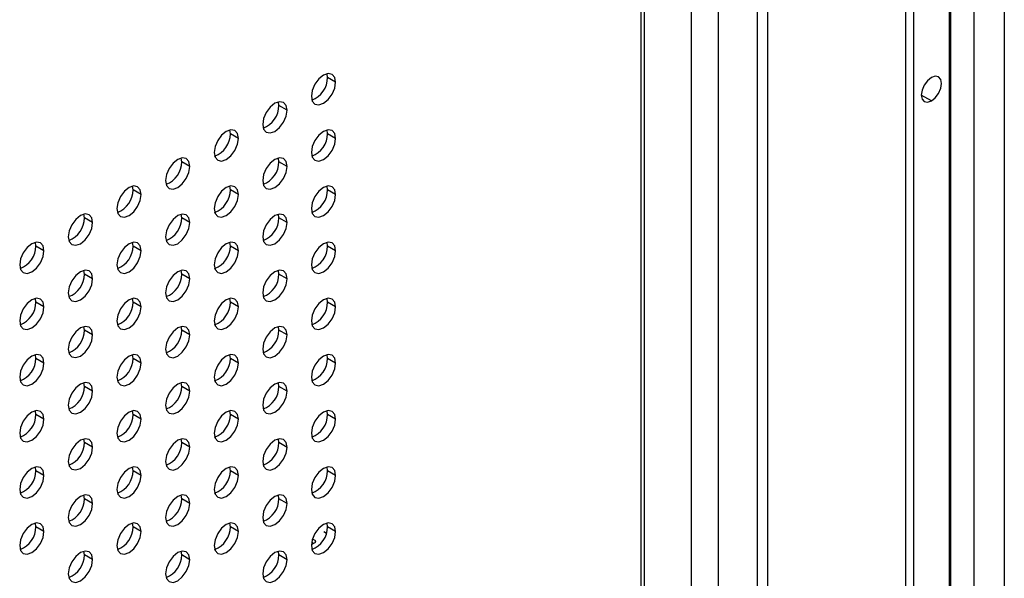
# Model space of a CAD drawing. Header units: millimetres. Extents: x 0 to 1118, y 0 to 864.
# Tile 295 of 304: x 1028.07 to 1042.39, y 685.44 to 693.56. Entities that reach past the tile are written whole.
import ezdxf

# ---------------------------------------------------------------- set-up
doc = ezdxf.new("R2010")
doc.units = ezdxf.units.MM

msp = doc.modelspace()

# ---------------------------------------------------------------- linework, layer by layer
at = {"color": 8, "linetype": 'Continuous', "lineweight": 25}
for p, q in [((1038.9472, 769.3085), (1038.9472, 665.0053)), ((1038.8027, 664.6614), (1038.8027, 769.1295)), ((1038.2281, 706.0077), (1038.2281, 661.0193)), ((1037.8426, 660.5863), (1037.8426, 705.5305)), ((1041.3317, 692.3829), (1041.1844, 692.4679)), ((1032.3678, 685.9921), (1032.3678, 685.9649))]:
    msp.add_line(p, q, dxfattribs=at)
at = {"color": 7, "linetype": 'Continuous', "lineweight": 25}
for p, q in [((1041.6154, 673.2214), (1041.6154, 757.7061)), ((1041.591, 757.6721), (1041.591, 673.1873)), ((1040.9546, 757.3727), (1040.9546, 672.888)), ((1041.0724, 757.3727), (1041.0724, 672.888)), ((1041.9563, 683.9173), (1041.9563, 702.4581)), ((1042.3924, 702.2185), (1042.3924, 684.5564)), ((1037.1575, 652.9228), (1037.1575, 700.7315)), ((1037.1087, 652.8547), (1037.1087, 700.6634)), ((1032.5479, 692.723), (1032.5403, 692.7779)), ((1032.6657, 692.6549), (1032.5479, 692.723)), ((1031.8408, 692.3148), (1031.8332, 692.3697)), ((1031.9586, 692.2467), (1031.8408, 692.3148)), ((1031.1337, 691.9066), (1031.1261, 691.9615)), ((1032.5479, 691.9064), (1032.5403, 691.9613)), ((1031.2515, 691.8385), (1031.1337, 691.9066)), ((1032.6657, 691.8384), (1032.5479, 691.9064)), ((1030.4266, 691.4984), (1030.4189, 691.5532)), ((1031.8408, 691.4982), (1031.8332, 691.5531)), ((1030.5444, 691.4303), (1030.4266, 691.4984)), ((1031.9586, 691.4302), (1031.8408, 691.4982)), ((1029.7195, 691.0902), (1029.7118, 691.145)), ((1029.8373, 691.0221), (1029.7195, 691.0902)), ((1031.1337, 691.09), (1031.1261, 691.1449)), ((1031.2515, 691.022), (1031.1337, 691.09)), ((1032.5479, 691.0899), (1032.5403, 691.1448)), ((1032.6657, 691.0219), (1032.5479, 691.0899)), ((1029.0124, 690.682), (1029.0047, 690.7368)), ((1029.1302, 690.6139), (1029.0124, 690.682)), ((1030.4266, 690.6818), (1030.4189, 690.7367)), ((1030.5444, 690.6138), (1030.4266, 690.6818)), ((1031.8408, 690.6817), (1031.8332, 690.7366)), ((1031.9586, 690.6137), (1031.8408, 690.6817)), ((1028.3052, 690.2738), (1028.2976, 690.3286)), ((1028.4231, 690.2057), (1028.3052, 690.2738)), ((1029.7195, 690.2736), (1029.7118, 690.3285)), ((1029.8373, 690.2056), (1029.7195, 690.2736)), ((1031.1337, 690.2735), (1031.1261, 690.3284)), ((1031.2515, 690.2055), (1031.1337, 690.2735)), ((1032.5479, 690.2734), (1032.5403, 690.3282)), ((1032.6657, 690.2053), (1032.5479, 690.2734)), ((1029.0124, 689.8654), (1029.0047, 689.9203)), ((1029.1302, 689.7974), (1029.0124, 689.8654)), ((1030.4266, 689.8653), (1030.4189, 689.9202)), ((1030.5444, 689.7972), (1030.4266, 689.8653)), ((1031.8408, 689.8652), (1031.8332, 689.92)), ((1031.9586, 689.7971), (1031.8408, 689.8652)), ((1028.3052, 689.4572), (1028.2976, 689.5121)), ((1029.7195, 689.4571), (1029.7118, 689.512)), ((1031.1337, 689.4569), (1031.1261, 689.5118)), ((1032.5479, 689.4568), (1032.5403, 689.5117)), ((1028.4231, 689.3892), (1028.3052, 689.4572)), ((1029.8373, 689.389), (1029.7195, 689.4571)), ((1031.2515, 689.3889), (1031.1337, 689.4569)), ((1032.6657, 689.3888), (1032.5479, 689.4568)), ((1029.0124, 689.0489), (1029.0047, 689.1038)), ((1030.4266, 689.0487), (1030.4189, 689.1036)), ((1031.8408, 689.0486), (1031.8332, 689.1035)), ((1029.1302, 688.9808), (1029.0124, 689.0489)), ((1030.5444, 688.9807), (1030.4266, 689.0487)), ((1031.9586, 688.9806), (1031.8408, 689.0486)), ((1028.3052, 688.6407), (1028.2976, 688.6956)), ((1029.7195, 688.6405), (1029.7118, 688.6954)), ((1031.1337, 688.6404), (1031.1261, 688.6953)), ((1032.5479, 688.6403), (1032.5403, 688.6952)), ((1028.4231, 688.5726), (1028.3052, 688.6407)), ((1029.8373, 688.5725), (1029.7195, 688.6405)), ((1031.2515, 688.5724), (1031.1337, 688.6404)), ((1032.6657, 688.5722), (1032.5479, 688.6403)), ((1029.0124, 688.2323), (1029.0047, 688.2872)), ((1029.1302, 688.1643), (1029.0124, 688.2323)), ((1030.4266, 688.2322), (1030.4189, 688.2871)), ((1030.5444, 688.1642), (1030.4266, 688.2322)), ((1031.8408, 688.2321), (1031.8332, 688.287)), ((1031.9586, 688.164), (1031.8408, 688.2321)), ((1028.3052, 687.8241), (1028.2976, 687.879)), ((1028.4231, 687.7561), (1028.3052, 687.8241)), ((1029.7195, 687.824), (1029.7118, 687.8789)), ((1029.8373, 687.756), (1029.7195, 687.824)), ((1031.1337, 687.8239), (1031.1261, 687.8787)), ((1031.2515, 687.7558), (1031.1337, 687.8239)), ((1032.5479, 687.8237), (1032.5403, 687.8786)), ((1032.6657, 687.7557), (1032.5479, 687.8237)), ((1029.0124, 687.4158), (1029.0047, 687.4707)), ((1029.1302, 687.3478), (1029.0124, 687.4158)), ((1030.4266, 687.4157), (1030.4189, 687.4705)), ((1030.5444, 687.3476), (1030.4266, 687.4157)), ((1031.8408, 687.4155), (1031.8332, 687.4704)), ((1031.9586, 687.3475), (1031.8408, 687.4155)), ((1028.3052, 687.0076), (1028.2976, 687.0625)), ((1028.4231, 686.9396), (1028.3052, 687.0076)), ((1029.7195, 687.0075), (1029.7118, 687.0623)), ((1029.8373, 686.9394), (1029.7195, 687.0075)), ((1031.1337, 687.0073), (1031.1261, 687.0622)), ((1031.2515, 686.9393), (1031.1337, 687.0073)), ((1032.5479, 687.0072), (1032.5403, 687.0621)), ((1032.6657, 686.9392), (1032.5479, 687.0072)), ((1029.0124, 686.5993), (1029.0047, 686.6541)), ((1030.4266, 686.5991), (1030.4189, 686.654)), ((1031.8408, 686.599), (1031.8332, 686.6539)), ((1029.1302, 686.5312), (1029.0124, 686.5993)), ((1030.5444, 686.5311), (1030.4266, 686.5991)), ((1031.9586, 686.531), (1031.8408, 686.599)), ((1028.3052, 686.191), (1028.2976, 686.2459)), ((1029.7195, 686.1909), (1029.7118, 686.2458)), ((1031.1337, 686.1908), (1031.1261, 686.2457)), ((1032.5479, 686.1907), (1032.5403, 686.2455)), ((1028.4231, 686.123), (1028.3052, 686.191)), ((1029.8373, 686.1229), (1029.7195, 686.1909)), ((1031.2515, 686.1227), (1031.1337, 686.1908)), ((1032.495, 686.1227), (1032.5332, 686.1007)), ((1032.6657, 686.1226), (1032.5479, 686.1907)), ((1032.3126, 685.9331), (1032.3678, 685.9649)), ((1032.3442, 685.9513), (1032.3183, 685.9662)), ((1032.3678, 685.9921), (1032.3288, 686.0146)), ((1029.0124, 685.7827), (1029.0047, 685.8376)), ((1029.1302, 685.7147), (1029.0124, 685.7827)), ((1030.4266, 685.7826), (1030.4189, 685.8375)), ((1030.5444, 685.7145), (1030.4266, 685.7826)), ((1031.8408, 685.7824), (1031.8332, 685.8373)), ((1031.9586, 685.7144), (1031.8408, 685.7824))]:
    msp.add_line(p, q, dxfattribs=at)
at = {"color": 7, "linetype": 'Continuous', "lineweight": 25, "flags": 128}
for points in [[(1032.6657, 692.6549), (1032.6523, 692.7253), (1032.614, 692.7694), (1032.5566, 692.7805), (1032.489, 692.757), (1032.4213, 692.7024), (1032.364, 692.6251), (1032.3256, 692.5367), (1032.3122, 692.4508)], [(1032.3122, 692.4508), (1032.3256, 692.3805), (1032.364, 692.3364), (1032.4213, 692.3252), (1032.489, 692.3488), (1032.5566, 692.4033), (1032.614, 692.4807), (1032.6523, 692.5691), (1032.6657, 692.6549)], [(1041.3317, 692.7231), (1041.2753, 692.6776), (1041.2275, 692.6131), (1041.1956, 692.5395), (1041.1844, 692.4679), (1041.1956, 692.4093), (1041.2275, 692.3726), (1041.2753, 692.3633), (1041.3317, 692.3829)], [(1041.3317, 692.3829), (1041.3881, 692.4284), (1041.4359, 692.4928), (1041.4678, 692.5665), (1041.479, 692.638), (1041.4678, 692.6967), (1041.4359, 692.7334), (1041.3881, 692.7427), (1041.3317, 692.7231)], [(1031.9586, 692.2467), (1031.9452, 692.3171), (1031.9069, 692.3612), (1031.8495, 692.3723), (1031.7819, 692.3488), (1031.7142, 692.2942), (1031.6569, 692.2169), (1031.6185, 692.1285), (1031.6051, 692.0426)], [(1031.6051, 692.0426), (1031.6185, 691.9723), (1031.6569, 691.9282), (1031.7142, 691.917), (1031.7819, 691.9406), (1031.8495, 691.9951), (1031.9069, 692.0725), (1031.9452, 692.1609), (1031.9586, 692.2467)], [(1031.2515, 691.8385), (1031.2381, 691.9089), (1031.1997, 691.953), (1031.1424, 691.9641), (1031.0747, 691.9406), (1031.0071, 691.886), (1030.9497, 691.8087), (1030.9114, 691.7203), (1030.898, 691.6344)], [(1032.6657, 691.8384), (1032.6523, 691.9088), (1032.614, 691.9529), (1032.5566, 691.964), (1032.489, 691.9405), (1032.4213, 691.8859), (1032.364, 691.8085), (1032.3256, 691.7202), (1032.3122, 691.6343)], [(1030.898, 691.6344), (1030.9114, 691.5641), (1030.9497, 691.52), (1031.0071, 691.5088), (1031.0747, 691.5323), (1031.1424, 691.5869), (1031.1997, 691.6643), (1031.2381, 691.7526), (1031.2515, 691.8385)], [(1032.3122, 691.6343), (1032.3256, 691.5639), (1032.364, 691.5198), (1032.4213, 691.5087), (1032.489, 691.5322), (1032.5566, 691.5868), (1032.614, 691.6642), (1032.6523, 691.7525), (1032.6657, 691.8384)], [(1030.5444, 691.4303), (1030.531, 691.5007), (1030.4926, 691.5448), (1030.4353, 691.5559), (1030.3676, 691.5324), (1030.3, 691.4778), (1030.2426, 691.4005), (1030.2043, 691.3121), (1030.1909, 691.2262)], [(1031.9586, 691.4302), (1031.9452, 691.5005), (1031.9069, 691.5447), (1031.8495, 691.5558), (1031.7819, 691.5323), (1031.7142, 691.4777), (1031.6569, 691.4003), (1031.6185, 691.312), (1031.6051, 691.2261)], [(1030.1909, 691.2262), (1030.2043, 691.1559), (1030.2426, 691.1118), (1030.3, 691.1006), (1030.3676, 691.1241), (1030.4353, 691.1787), (1030.4926, 691.2561), (1030.531, 691.3444), (1030.5444, 691.4303)], [(1031.6051, 691.2261), (1031.6185, 691.1557), (1031.6569, 691.1116), (1031.7142, 691.1005), (1031.7819, 691.124), (1031.8495, 691.1786), (1031.9069, 691.256), (1031.9452, 691.3443), (1031.9586, 691.4302)], [(1029.8373, 691.0221), (1029.8239, 691.0925), (1029.7855, 691.1366), (1029.7282, 691.1477), (1029.6605, 691.1242), (1029.5929, 691.0696), (1029.5355, 690.9923), (1029.4972, 690.9039), (1029.4838, 690.818)], [(1031.2515, 691.022), (1031.2381, 691.0923), (1031.1997, 691.1365), (1031.1424, 691.1476), (1031.0747, 691.1241), (1031.0071, 691.0695), (1030.9497, 690.9921), (1030.9114, 690.9038), (1030.898, 690.8179)], [(1032.6657, 691.0219), (1032.6523, 691.0922), (1032.614, 691.1363), (1032.5566, 691.1475), (1032.489, 691.1239), (1032.4213, 691.0694), (1032.364, 690.992), (1032.3256, 690.9036), (1032.3122, 690.8178)], [(1029.4838, 690.818), (1029.4972, 690.7477), (1029.5355, 690.7036), (1029.5929, 690.6924), (1029.6605, 690.7159), (1029.7282, 690.7705), (1029.7855, 690.8479), (1029.8239, 690.9362), (1029.8373, 691.0221)], [(1030.898, 690.8179), (1030.9114, 690.7475), (1030.9497, 690.7034), (1031.0071, 690.6923), (1031.0747, 690.7158), (1031.1424, 690.7704), (1031.1997, 690.8478), (1031.2381, 690.9361), (1031.2515, 691.022)], [(1032.3122, 690.8178), (1032.3256, 690.7474), (1032.364, 690.7033), (1032.4213, 690.6922), (1032.489, 690.7157), (1032.5566, 690.7703), (1032.614, 690.8476), (1032.6523, 690.936), (1032.6657, 691.0219)], [(1029.1302, 690.6139), (1029.1167, 690.6843), (1029.0784, 690.7284), (1029.0211, 690.7395), (1028.9534, 690.716), (1028.8858, 690.6614), (1028.8284, 690.5841), (1028.7901, 690.4957), (1028.7767, 690.4098)], [(1030.5444, 690.6138), (1030.531, 690.6841), (1030.4926, 690.7282), (1030.4353, 690.7394), (1030.3676, 690.7159), (1030.3, 690.6613), (1030.2426, 690.5839), (1030.2043, 690.4956), (1030.1909, 690.4097)], [(1031.9586, 690.6137), (1031.9452, 690.684), (1031.9069, 690.7281), (1031.8495, 690.7393), (1031.7819, 690.7157), (1031.7142, 690.6612), (1031.6569, 690.5838), (1031.6185, 690.4954), (1031.6051, 690.4096)], [(1028.7767, 690.4098), (1028.7901, 690.3395), (1028.8284, 690.2954), (1028.8858, 690.2842), (1028.9534, 690.3077), (1029.0211, 690.3623), (1029.0784, 690.4397), (1029.1167, 690.528), (1029.1302, 690.6139)], [(1030.1909, 690.4097), (1030.2043, 690.3393), (1030.2426, 690.2952), (1030.3, 690.2841), (1030.3676, 690.3076), (1030.4353, 690.3622), (1030.4926, 690.4396), (1030.531, 690.5279), (1030.5444, 690.6138)], [(1031.6051, 690.4096), (1031.6185, 690.3392), (1031.6569, 690.2951), (1031.7142, 690.284), (1031.7819, 690.3075), (1031.8495, 690.3621), (1031.9069, 690.4394), (1031.9452, 690.5278), (1031.9586, 690.6137)], [(1028.4231, 690.2057), (1028.4096, 690.2761), (1028.3713, 690.3202), (1028.314, 690.3313), (1028.2463, 690.3078), (1028.1787, 690.2532), (1028.1213, 690.1759), (1028.083, 690.0875), (1028.0695, 690.0016)], [(1029.8373, 690.2056), (1029.8239, 690.2759), (1029.7855, 690.32), (1029.7282, 690.3312), (1029.6605, 690.3077), (1029.5929, 690.2531), (1029.5355, 690.1757), (1029.4972, 690.0874), (1029.4838, 690.0015)], [(1031.2515, 690.2055), (1031.2381, 690.2758), (1031.1997, 690.3199), (1031.1424, 690.3311), (1031.0747, 690.3075), (1031.0071, 690.2529), (1030.9497, 690.1756), (1030.9114, 690.0872), (1030.898, 690.0014)], [(1032.6657, 690.2053), (1032.6523, 690.2757), (1032.614, 690.3198), (1032.5566, 690.3309), (1032.489, 690.3074), (1032.4213, 690.2528), (1032.364, 690.1755), (1032.3256, 690.0871), (1032.3122, 690.0012)], [(1028.0695, 690.0016), (1028.083, 689.9313), (1028.1213, 689.8872), (1028.1787, 689.876), (1028.2463, 689.8995), (1028.314, 689.9541), (1028.3713, 690.0315), (1028.4096, 690.1198), (1028.4231, 690.2057)], [(1029.4838, 690.0015), (1029.4972, 689.9311), (1029.5355, 689.887), (1029.5929, 689.8759), (1029.6605, 689.8994), (1029.7282, 689.954), (1029.7855, 690.0314), (1029.8239, 690.1197), (1029.8373, 690.2056)], [(1030.898, 690.0014), (1030.9114, 689.931), (1030.9497, 689.8869), (1031.0071, 689.8758), (1031.0747, 689.8993), (1031.1424, 689.9539), (1031.1997, 690.0312), (1031.2381, 690.1196), (1031.2515, 690.2055)], [(1032.3122, 690.0012), (1032.3256, 689.9309), (1032.364, 689.8868), (1032.4213, 689.8756), (1032.489, 689.8991), (1032.5566, 689.9537), (1032.614, 690.0311), (1032.6523, 690.1194), (1032.6657, 690.2053)], [(1029.1302, 689.7974), (1029.1167, 689.8677), (1029.0784, 689.9118), (1029.0211, 689.923), (1028.9534, 689.8995), (1028.8858, 689.8449), (1028.8284, 689.7675), (1028.7901, 689.6792), (1028.7767, 689.5933)], [(1028.7767, 689.5933), (1028.7901, 689.5229), (1028.8284, 689.4788), (1028.8858, 689.4677), (1028.9534, 689.4912), (1029.0211, 689.5458), (1029.0784, 689.6231), (1029.1167, 689.7115), (1029.1302, 689.7974)], [(1030.5444, 689.7972), (1030.531, 689.8676), (1030.4926, 689.9117), (1030.4353, 689.9228), (1030.3676, 689.8993), (1030.3, 689.8447), (1030.2426, 689.7674), (1030.2043, 689.679), (1030.1909, 689.5931)], [(1030.1909, 689.5931), (1030.2043, 689.5228), (1030.2426, 689.4787), (1030.3, 689.4675), (1030.3676, 689.4911), (1030.4353, 689.5457), (1030.4926, 689.623), (1030.531, 689.7114), (1030.5444, 689.7972)], [(1031.9586, 689.7971), (1031.9452, 689.8675), (1031.9069, 689.9116), (1031.8495, 689.9227), (1031.7819, 689.8992), (1031.7142, 689.8446), (1031.6569, 689.7673), (1031.6185, 689.6789), (1031.6051, 689.593)], [(1031.6051, 689.593), (1031.6185, 689.5227), (1031.6569, 689.4786), (1031.7142, 689.4674), (1031.7819, 689.4909), (1031.8495, 689.5455), (1031.9069, 689.6229), (1031.9452, 689.7112), (1031.9586, 689.7971)], [(1028.4231, 689.3892), (1028.4096, 689.4595), (1028.3713, 689.5036), (1028.314, 689.5148), (1028.2463, 689.4913), (1028.1787, 689.4367), (1028.1213, 689.3593), (1028.083, 689.271), (1028.0695, 689.1851)], [(1029.8373, 689.389), (1029.8239, 689.4594), (1029.7855, 689.5035), (1029.7282, 689.5146), (1029.6605, 689.4911), (1029.5929, 689.4365), (1029.5355, 689.3592), (1029.4972, 689.2708), (1029.4838, 689.1849)], [(1031.2515, 689.3889), (1031.2381, 689.4593), (1031.1997, 689.5034), (1031.1424, 689.5145), (1031.0747, 689.491), (1031.0071, 689.4364), (1030.9497, 689.359), (1030.9114, 689.2707), (1030.898, 689.1848)], [(1032.6657, 689.3888), (1032.6523, 689.4591), (1032.614, 689.5032), (1032.5566, 689.5144), (1032.489, 689.4909), (1032.4213, 689.4363), (1032.364, 689.3589), (1032.3256, 689.2706), (1032.3122, 689.1847)], [(1028.0695, 689.1851), (1028.083, 689.1147), (1028.1213, 689.0706), (1028.1787, 689.0595), (1028.2463, 689.083), (1028.314, 689.1376), (1028.3713, 689.2149), (1028.4096, 689.3033), (1028.4231, 689.3892)], [(1029.4838, 689.1849), (1029.4972, 689.1146), (1029.5355, 689.0705), (1029.5929, 689.0593), (1029.6605, 689.0829), (1029.7282, 689.1375), (1029.7855, 689.2148), (1029.8239, 689.3032), (1029.8373, 689.389)], [(1030.898, 689.1848), (1030.9114, 689.1145), (1030.9497, 689.0704), (1031.0071, 689.0592), (1031.0747, 689.0827), (1031.1424, 689.1373), (1031.1997, 689.2147), (1031.2381, 689.303), (1031.2515, 689.3889)], [(1032.3122, 689.1847), (1032.3256, 689.1143), (1032.364, 689.0702), (1032.4213, 689.0591), (1032.489, 689.0826), (1032.5566, 689.1372), (1032.614, 689.2145), (1032.6523, 689.3029), (1032.6657, 689.3888)], [(1029.1302, 688.9808), (1029.1167, 689.0512), (1029.0784, 689.0953), (1029.0211, 689.1064), (1028.9534, 689.0829), (1028.8858, 689.0283), (1028.8284, 688.951), (1028.7901, 688.8626), (1028.7767, 688.7767)], [(1030.5444, 688.9807), (1030.531, 689.0511), (1030.4926, 689.0952), (1030.4353, 689.1063), (1030.3676, 689.0828), (1030.3, 689.0282), (1030.2426, 688.9508), (1030.2043, 688.8625), (1030.1909, 688.7766)], [(1031.9586, 688.9806), (1031.9452, 689.0509), (1031.9069, 689.095), (1031.8495, 689.1062), (1031.7819, 689.0827), (1031.7142, 689.0281), (1031.6569, 688.9507), (1031.6185, 688.8624), (1031.6051, 688.7765)], [(1028.7767, 688.7767), (1028.7901, 688.7064), (1028.8284, 688.6623), (1028.8858, 688.6511), (1028.9534, 688.6747), (1029.0211, 688.7292), (1029.0784, 688.8066), (1029.1167, 688.895), (1029.1302, 688.9808)], [(1030.1909, 688.7766), (1030.2043, 688.7063), (1030.2426, 688.6622), (1030.3, 688.651), (1030.3676, 688.6745), (1030.4353, 688.7291), (1030.4926, 688.8065), (1030.531, 688.8948), (1030.5444, 688.9807)], [(1031.6051, 688.7765), (1031.6185, 688.7061), (1031.6569, 688.662), (1031.7142, 688.6509), (1031.7819, 688.6744), (1031.8495, 688.729), (1031.9069, 688.8063), (1031.9452, 688.8947), (1031.9586, 688.9806)], [(1028.4231, 688.5726), (1028.4096, 688.643), (1028.3713, 688.6871), (1028.314, 688.6982), (1028.2463, 688.6747), (1028.1787, 688.6201), (1028.1213, 688.5428), (1028.083, 688.4544), (1028.0695, 688.3685)], [(1029.8373, 688.5725), (1029.8239, 688.6429), (1029.7855, 688.687), (1029.7282, 688.6981), (1029.6605, 688.6746), (1029.5929, 688.62), (1029.5355, 688.5426), (1029.4972, 688.4543), (1029.4838, 688.3684)], [(1031.2515, 688.5724), (1031.2381, 688.6427), (1031.1997, 688.6868), (1031.1424, 688.698), (1031.0747, 688.6745), (1031.0071, 688.6199), (1030.9497, 688.5425), (1030.9114, 688.4542), (1030.898, 688.3683)], [(1032.6657, 688.5722), (1032.6523, 688.6426), (1032.614, 688.6867), (1032.5566, 688.6978), (1032.489, 688.6743), (1032.4213, 688.6197), (1032.364, 688.5424), (1032.3256, 688.454), (1032.3122, 688.3681)], [(1028.0695, 688.3685), (1028.083, 688.2982), (1028.1213, 688.2541), (1028.1787, 688.2429), (1028.2463, 688.2665), (1028.314, 688.321), (1028.3713, 688.3984), (1028.4096, 688.4868), (1028.4231, 688.5726)], [(1029.4838, 688.3684), (1029.4972, 688.2981), (1029.5355, 688.2539), (1029.5929, 688.2428), (1029.6605, 688.2663), (1029.7282, 688.3209), (1029.7855, 688.3983), (1029.8239, 688.4866), (1029.8373, 688.5725)], [(1030.898, 688.3683), (1030.9114, 688.2979), (1030.9497, 688.2538), (1031.0071, 688.2427), (1031.0747, 688.2662), (1031.1424, 688.3208), (1031.1997, 688.3981), (1031.2381, 688.4865), (1031.2515, 688.5724)], [(1032.3122, 688.3681), (1032.3256, 688.2978), (1032.364, 688.2537), (1032.4213, 688.2425), (1032.489, 688.2661), (1032.5566, 688.3206), (1032.614, 688.398), (1032.6523, 688.4864), (1032.6657, 688.5722)], [(1029.1302, 688.1643), (1029.1167, 688.2347), (1029.0784, 688.2788), (1029.0211, 688.2899), (1028.9534, 688.2664), (1028.8858, 688.2118), (1028.8284, 688.1344), (1028.7901, 688.0461), (1028.7767, 687.9602)], [(1030.5444, 688.1642), (1030.531, 688.2345), (1030.4926, 688.2786), (1030.4353, 688.2898), (1030.3676, 688.2663), (1030.3, 688.2117), (1030.2426, 688.1343), (1030.2043, 688.046), (1030.1909, 687.9601)], [(1031.9586, 688.164), (1031.9452, 688.2344), (1031.9069, 688.2785), (1031.8495, 688.2896), (1031.7819, 688.2661), (1031.7142, 688.2115), (1031.6569, 688.1342), (1031.6185, 688.0458), (1031.6051, 687.9599)], [(1028.7767, 687.9602), (1028.7901, 687.8898), (1028.8284, 687.8457), (1028.8858, 687.8346), (1028.9534, 687.8581), (1029.0211, 687.9127), (1029.0784, 687.9901), (1029.1167, 688.0784), (1029.1302, 688.1643)], [(1030.1909, 687.9601), (1030.2043, 687.8897), (1030.2426, 687.8456), (1030.3, 687.8345), (1030.3676, 687.858), (1030.4353, 687.9126), (1030.4926, 687.9899), (1030.531, 688.0783), (1030.5444, 688.1642)], [(1031.6051, 687.9599), (1031.6185, 687.8896), (1031.6569, 687.8455), (1031.7142, 687.8343), (1031.7819, 687.8578), (1031.8495, 687.9124), (1031.9069, 687.9898), (1031.9452, 688.0781), (1031.9586, 688.164)], [(1028.4231, 687.7561), (1028.4096, 687.8264), (1028.3713, 687.8706), (1028.314, 687.8817), (1028.2463, 687.8582), (1028.1787, 687.8036), (1028.1213, 687.7262), (1028.083, 687.6379), (1028.0695, 687.552)], [(1029.8373, 687.756), (1029.8239, 687.8263), (1029.7855, 687.8704), (1029.7282, 687.8816), (1029.6605, 687.858), (1029.5929, 687.8035), (1029.5355, 687.7261), (1029.4972, 687.6377), (1029.4838, 687.5519)], [(1031.2515, 687.7558), (1031.2381, 687.8262), (1031.1997, 687.8703), (1031.1424, 687.8814), (1031.0747, 687.8579), (1031.0071, 687.8033), (1030.9497, 687.726), (1030.9114, 687.6376), (1030.898, 687.5517)], [(1032.6657, 687.7557), (1032.6523, 687.826), (1032.614, 687.8702), (1032.5566, 687.8813), (1032.489, 687.8578), (1032.4213, 687.8032), (1032.364, 687.7258), (1032.3256, 687.6375), (1032.3122, 687.5516)], [(1028.0695, 687.552), (1028.083, 687.4816), (1028.1213, 687.4375), (1028.1787, 687.4264), (1028.2463, 687.4499), (1028.314, 687.5045), (1028.3713, 687.5819), (1028.4096, 687.6702), (1028.4231, 687.7561)], [(1029.4838, 687.5519), (1029.4972, 687.4815), (1029.5355, 687.4374), (1029.5929, 687.4263), (1029.6605, 687.4498), (1029.7282, 687.5044), (1029.7855, 687.5817), (1029.8239, 687.6701), (1029.8373, 687.756)], [(1030.898, 687.5517), (1030.9114, 687.4814), (1030.9497, 687.4373), (1031.0071, 687.4261), (1031.0747, 687.4496), (1031.1424, 687.5042), (1031.1997, 687.5816), (1031.2381, 687.6699), (1031.2515, 687.7558)], [(1032.3122, 687.5516), (1032.3256, 687.4812), (1032.364, 687.4371), (1032.4213, 687.426), (1032.489, 687.4495), (1032.5566, 687.5041), (1032.614, 687.5815), (1032.6523, 687.6698), (1032.6657, 687.7557)], [(1029.1302, 687.3478), (1029.1167, 687.4181), (1029.0784, 687.4622), (1029.0211, 687.4734), (1028.9534, 687.4498), (1028.8858, 687.3953), (1028.8284, 687.3179), (1028.7901, 687.2295), (1028.7767, 687.1437)], [(1030.5444, 687.3476), (1030.531, 687.418), (1030.4926, 687.4621), (1030.4353, 687.4732), (1030.3676, 687.4497), (1030.3, 687.3951), (1030.2426, 687.3178), (1030.2043, 687.2294), (1030.1909, 687.1435)], [(1031.9586, 687.3475), (1031.9452, 687.4178), (1031.9069, 687.462), (1031.8495, 687.4731), (1031.7819, 687.4496), (1031.7142, 687.395), (1031.6569, 687.3176), (1031.6185, 687.2293), (1031.6051, 687.1434)], [(1028.7767, 687.1437), (1028.7901, 687.0733), (1028.8284, 687.0292), (1028.8858, 687.0181), (1028.9534, 687.0416), (1029.0211, 687.0962), (1029.0784, 687.1735), (1029.1167, 687.2619), (1029.1302, 687.3478)], [(1030.1909, 687.1435), (1030.2043, 687.0732), (1030.2426, 687.0291), (1030.3, 687.0179), (1030.3676, 687.0414), (1030.4353, 687.096), (1030.4926, 687.1734), (1030.531, 687.2617), (1030.5444, 687.3476)], [(1031.6051, 687.1434), (1031.6185, 687.073), (1031.6569, 687.0289), (1031.7142, 687.0178), (1031.7819, 687.0413), (1031.8495, 687.0959), (1031.9069, 687.1733), (1031.9452, 687.2616), (1031.9586, 687.3475)], [(1028.4231, 686.9396), (1028.4096, 687.0099), (1028.3713, 687.054), (1028.314, 687.0652), (1028.2463, 687.0416), (1028.1787, 686.987), (1028.1213, 686.9097), (1028.083, 686.8213), (1028.0695, 686.7355)], [(1028.0695, 686.7355), (1028.083, 686.6651), (1028.1213, 686.621), (1028.1787, 686.6099), (1028.2463, 686.6334), (1028.314, 686.688), (1028.3713, 686.7653), (1028.4096, 686.8537), (1028.4231, 686.9396)], [(1029.8373, 686.9394), (1029.8239, 687.0098), (1029.7855, 687.0539), (1029.7282, 687.065), (1029.6605, 687.0415), (1029.5929, 686.9869), (1029.5355, 686.9096), (1029.4972, 686.8212), (1029.4838, 686.7353)], [(1029.4838, 686.7353), (1029.4972, 686.665), (1029.5355, 686.6209), (1029.5929, 686.6097), (1029.6605, 686.6332), (1029.7282, 686.6878), (1029.7855, 686.7652), (1029.8239, 686.8535), (1029.8373, 686.9394)], [(1031.2515, 686.9393), (1031.2381, 687.0096), (1031.1997, 687.0537), (1031.1424, 687.0649), (1031.0747, 687.0414), (1031.0071, 686.9868), (1030.9497, 686.9094), (1030.9114, 686.8211), (1030.898, 686.7352)], [(1030.898, 686.7352), (1030.9114, 686.6648), (1030.9497, 686.6207), (1031.0071, 686.6096), (1031.0747, 686.6331), (1031.1424, 686.6877), (1031.1997, 686.7651), (1031.2381, 686.8534), (1031.2515, 686.9393)], [(1032.6657, 686.9392), (1032.6523, 687.0095), (1032.614, 687.0536), (1032.5566, 687.0648), (1032.489, 687.0412), (1032.4213, 686.9867), (1032.364, 686.9093), (1032.3256, 686.8209), (1032.3122, 686.7351)], [(1032.3122, 686.7351), (1032.3256, 686.6647), (1032.364, 686.6206), (1032.4213, 686.6095), (1032.489, 686.633), (1032.5566, 686.6876), (1032.614, 686.7649), (1032.6523, 686.8533), (1032.6657, 686.9392)], [(1029.1302, 686.5312), (1029.1167, 686.6016), (1029.0784, 686.6457), (1029.0211, 686.6568), (1028.9534, 686.6333), (1028.8858, 686.5787), (1028.8284, 686.5014), (1028.7901, 686.413), (1028.7767, 686.3271)], [(1030.5444, 686.5311), (1030.531, 686.6014), (1030.4926, 686.6455), (1030.4353, 686.6567), (1030.3676, 686.6332), (1030.3, 686.5786), (1030.2426, 686.5012), (1030.2043, 686.4129), (1030.1909, 686.327)], [(1031.9586, 686.531), (1031.9452, 686.6013), (1031.9069, 686.6454), (1031.8495, 686.6566), (1031.7819, 686.633), (1031.7142, 686.5784), (1031.6569, 686.5011), (1031.6185, 686.4127), (1031.6051, 686.3269)], [(1028.7767, 686.3271), (1028.7901, 686.2568), (1028.8284, 686.2127), (1028.8858, 686.2015), (1028.9534, 686.225), (1029.0211, 686.2796), (1029.0784, 686.357), (1029.1167, 686.4453), (1029.1302, 686.5312)], [(1030.1909, 686.327), (1030.2043, 686.2566), (1030.2426, 686.2125), (1030.3, 686.2014), (1030.3676, 686.2249), (1030.4353, 686.2795), (1030.4926, 686.3569), (1030.531, 686.4452), (1030.5444, 686.5311)], [(1031.6051, 686.3269), (1031.6185, 686.2565), (1031.6569, 686.2124), (1031.7142, 686.2013), (1031.7819, 686.2248), (1031.8495, 686.2794), (1031.9069, 686.3567), (1031.9452, 686.4451), (1031.9586, 686.531)], [(1028.4231, 686.123), (1028.4096, 686.1934), (1028.3713, 686.2375), (1028.314, 686.2486), (1028.2463, 686.2251), (1028.1787, 686.1705), (1028.1213, 686.0931), (1028.083, 686.0048), (1028.0695, 685.9189)], [(1029.8373, 686.1229), (1029.8239, 686.1932), (1029.7855, 686.2373), (1029.7282, 686.2485), (1029.6605, 686.225), (1029.5929, 686.1704), (1029.5355, 686.093), (1029.4972, 686.0047), (1029.4838, 685.9188)], [(1031.2515, 686.1227), (1031.2381, 686.1931), (1031.1997, 686.2372), (1031.1424, 686.2483), (1031.0747, 686.2248), (1031.0071, 686.1702), (1030.9497, 686.0929), (1030.9114, 686.0045), (1030.898, 685.9186)], [(1032.6657, 686.1226), (1032.6523, 686.193), (1032.614, 686.2371), (1032.5566, 686.2482), (1032.489, 686.2247), (1032.4213, 686.1701), (1032.364, 686.0928), (1032.3256, 686.0044), (1032.3122, 685.9185)], [(1028.0695, 685.9189), (1028.083, 685.8486), (1028.1213, 685.8045), (1028.1787, 685.7933), (1028.2463, 685.8168), (1028.314, 685.8714), (1028.3713, 685.9488), (1028.4096, 686.0371), (1028.4231, 686.123)], [(1029.4838, 685.9188), (1029.4972, 685.8484), (1029.5355, 685.8043), (1029.5929, 685.7932), (1029.6605, 685.8167), (1029.7282, 685.8713), (1029.7855, 685.9486), (1029.8239, 686.037), (1029.8373, 686.1229)], [(1030.898, 685.9186), (1030.9114, 685.8483), (1030.9497, 685.8042), (1031.0071, 685.793), (1031.0747, 685.8166), (1031.1424, 685.8712), (1031.1997, 685.9485), (1031.2381, 686.0369), (1031.2515, 686.1227)], [(1032.3122, 685.9185), (1032.3256, 685.8482), (1032.364, 685.8041), (1032.4213, 685.7929), (1032.489, 685.8164), (1032.5566, 685.871), (1032.614, 685.9484), (1032.6523, 686.0367), (1032.6657, 686.1226)], [(1029.1302, 685.7147), (1029.1167, 685.785), (1029.0784, 685.8291), (1029.0211, 685.8403), (1028.9534, 685.8168), (1028.8858, 685.7622), (1028.8284, 685.6848), (1028.7901, 685.5965), (1028.7767, 685.5106)], [(1030.5444, 685.7145), (1030.531, 685.7849), (1030.4926, 685.829), (1030.4353, 685.8401), (1030.3676, 685.8166), (1030.3, 685.762), (1030.2426, 685.6847), (1030.2043, 685.5963), (1030.1909, 685.5104)], [(1031.9586, 685.7144), (1031.9452, 685.7848), (1031.9069, 685.8289), (1031.8495, 685.84), (1031.7819, 685.8165), (1031.7142, 685.7619), (1031.6569, 685.6845), (1031.6185, 685.5962), (1031.6051, 685.5103)], [(1028.7767, 685.5106), (1028.7901, 685.4402), (1028.8284, 685.3961), (1028.8858, 685.385), (1028.9534, 685.4085), (1029.0211, 685.4631), (1029.0784, 685.5404), (1029.1167, 685.6288), (1029.1302, 685.7147)], [(1030.1909, 685.5104), (1030.2043, 685.4401), (1030.2426, 685.396), (1030.3, 685.3848), (1030.3676, 685.4084), (1030.4353, 685.463), (1030.4926, 685.5403), (1030.531, 685.6287), (1030.5444, 685.7145)], [(1031.6051, 685.5103), (1031.6185, 685.44), (1031.6569, 685.3959), (1031.7142, 685.3847), (1031.7819, 685.4082), (1031.8495, 685.4628), (1031.9069, 685.5402), (1031.9452, 685.6285), (1031.9586, 685.7144)]]:
    msp.add_lwpolyline(points, dxfattribs=at)
at = {"color": 7, "linetype": 'Continuous', "lineweight": 25}
for centre, radius, start, end in [((1032.1937, 692.7269), 0.3542, 290.85165, 359.35937), ((1031.4866, 692.3187), 0.3542, 290.85165, 359.35937), ((1030.7795, 691.9105), 0.3542, 290.85165, 359.35937), ((1032.1937, 691.9104), 0.3542, 290.85165, 359.35937), ((1030.0724, 691.5023), 0.3542, 290.85165, 359.35937), ((1031.4866, 691.5022), 0.3542, 290.85165, 359.35937), ((1029.3653, 691.0941), 0.3542, 290.85165, 359.35937), ((1030.7795, 691.094), 0.3542, 290.85165, 359.35937), ((1032.1937, 691.0939), 0.3542, 290.85165, 359.35937), ((1028.6582, 690.6859), 0.3542, 290.85165, 359.35937), ((1030.0724, 690.6858), 0.3542, 290.85165, 359.35937), ((1031.4866, 690.6857), 0.3542, 290.85165, 359.35937), ((1027.9511, 690.2777), 0.3542, 290.85165, 359.35937), ((1029.3653, 690.2776), 0.3542, 290.85165, 359.35937), ((1030.7795, 690.2774), 0.3542, 290.85165, 359.35937), ((1032.1937, 690.2773), 0.3542, 290.85165, 359.35937), ((1028.6582, 689.8694), 0.3542, 290.85165, 359.35937), ((1030.0724, 689.8692), 0.3542, 290.85165, 359.35937), ((1031.4866, 689.8691), 0.3542, 290.85165, 359.35937), ((1027.9511, 689.4612), 0.3542, 290.85165, 359.35937), ((1029.3653, 689.461), 0.3542, 290.85165, 359.35937), ((1030.7795, 689.4609), 0.3542, 290.85165, 359.35937), ((1032.1937, 689.4608), 0.3542, 290.85165, 359.35937), ((1028.6582, 689.0528), 0.3542, 290.85165, 359.35937), ((1030.0724, 689.0527), 0.3542, 290.85165, 359.35937), ((1031.4866, 689.0526), 0.3542, 290.85165, 359.35937), ((1027.9511, 688.6446), 0.3542, 290.85165, 359.35937), ((1029.3653, 688.6445), 0.3542, 290.85165, 359.35937), ((1030.7795, 688.6444), 0.3542, 290.85165, 359.35937), ((1032.1937, 688.6442), 0.3542, 290.85165, 359.35937), ((1028.6582, 688.2363), 0.3542, 290.85165, 359.35937), ((1030.0724, 688.2362), 0.3542, 290.85165, 359.35937), ((1031.4866, 688.236), 0.3542, 290.85165, 359.35937), ((1027.9511, 687.8281), 0.3542, 290.85165, 359.35937), ((1029.3653, 687.828), 0.3542, 290.85165, 359.35937), ((1030.7795, 687.8278), 0.3542, 290.85165, 359.35937), ((1032.1937, 687.8277), 0.3542, 290.85165, 359.35937), ((1028.6582, 687.4198), 0.3542, 290.85165, 359.35937), ((1030.0724, 687.4196), 0.3542, 290.85165, 359.35937), ((1031.4866, 687.4195), 0.3542, 290.85165, 359.35937), ((1027.9511, 687.0116), 0.3542, 290.85165, 359.35937), ((1029.3653, 687.0114), 0.3542, 290.85165, 359.35937), ((1030.7795, 687.0113), 0.3542, 290.85165, 359.35937), ((1032.1937, 687.0112), 0.3542, 290.85165, 359.35937), ((1028.6582, 686.6032), 0.3542, 290.85165, 359.35937), ((1030.0724, 686.6031), 0.3542, 290.85165, 359.35937), ((1031.4866, 686.6029), 0.3542, 290.85165, 359.35937), ((1027.9511, 686.195), 0.3542, 290.85165, 359.35937), ((1029.3653, 686.1949), 0.3542, 290.85165, 359.35937), ((1030.7795, 686.1947), 0.3542, 290.85165, 359.35937), ((1032.1937, 686.1946), 0.3542, 290.85165, 359.35937), ((1032.3626, 685.9785), 0.0146, 290.78255, 69.21745), ((1028.6582, 685.7867), 0.3542, 290.85165, 359.35937), ((1030.0724, 685.7865), 0.3542, 290.85165, 359.35937), ((1031.4866, 685.7864), 0.3542, 290.85165, 359.35937)]:
    msp.add_arc(centre, radius, start, end, dxfattribs=at)

doc.saveas('drawing.dxf')
